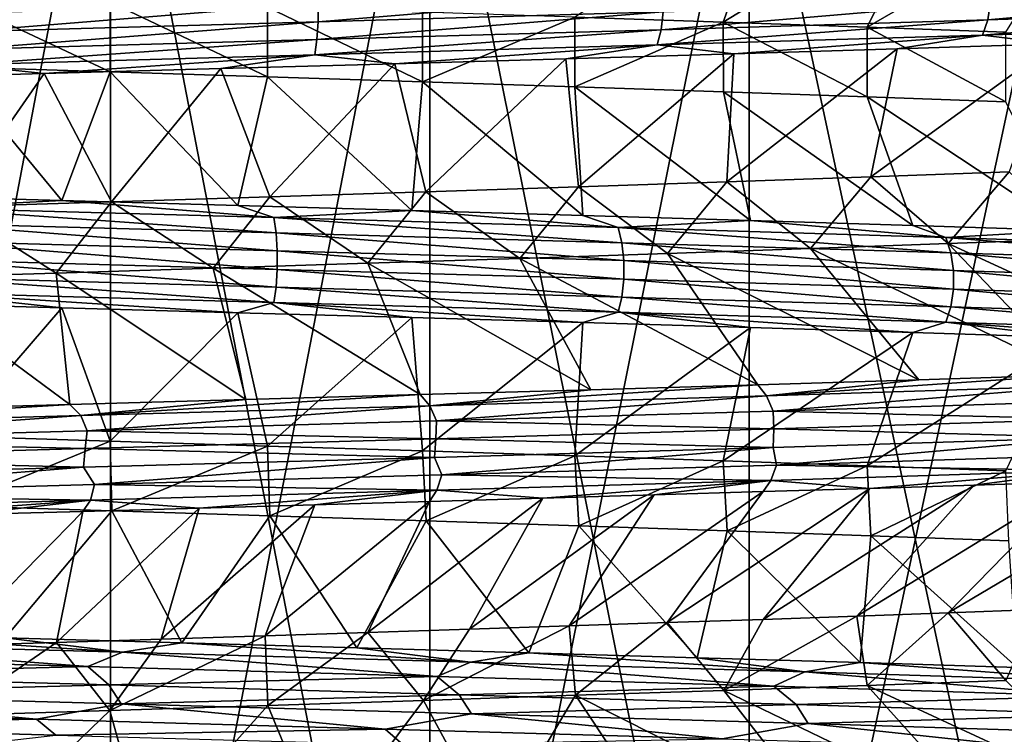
# Model space of a CAD drawing. Header units: metres. Extents: x -206 to 75, y -104 to 104.
# Tile 521 of 656: x 0.94 to 5.01, y -101.31 to -98.35. Entities that reach past the tile are written whole.
import ezdxf

# ---------------------------------------------------------------- set-up
doc = ezdxf.new("R2010")
doc.units = ezdxf.units.M
doc.layers.add('solid_01_1-CONSUMER_THERM_B_125288', color=7, linetype='CONTINUOUS')

msp = doc.modelspace()

# ---------------------------------------------------------------- linework, layer by layer
at = {"layer": 'solid_01_1-CONSUMER_THERM_B_125288'}
for points in [[(1.320345, -97.033493, 9.5), (0, -104, 9.5), (0, -97, 9.5)], [(0, -97, 39.5), (0, -104, 39.5), (1.320345, -103.966507, 39.5)], [(1.320339, -97.033493, 39.5), (0, -97, 39.5), (1.320345, -103.966507, 39.5)], [(1.320345, -97.033493, 9.5), (1.320339, -103.966507, 9.5), (0, -104, 9.5)], [(1.320345, -97.033493, 9.5), (2.639189, -97.133018, 9.5), (1.320339, -103.966507, 9.5)], [(1.320339, -97.033493, 39.5), (1.320345, -103.966507, 39.5), (2.639189, -103.866982, 39.5)], [(1.320339, -97.033493, 39.5), (2.639189, -103.866982, 39.5), (2.639178, -97.133018, 39.5)], [(2.639189, -97.133018, 9.5), (2.639178, -103.866982, 9.5), (1.320339, -103.966507, 9.5)], [(2.639189, -97.133018, 9.5), (3.959195, -97.296593, 9.5), (2.639178, -103.866982, 9.5)], [(2.639178, -97.133018, 39.5), (2.639189, -103.866982, 39.5), (3.959194, -103.703407, 39.5)], [(2.639178, -97.133018, 39.5), (3.959194, -103.703407, 39.5), (3.95918, -97.296585, 39.5)], [(3.959195, -97.296593, 9.5), (3.95918, -103.703407, 9.5), (2.639178, -103.866982, 9.5)], [(3.95918, -97.296585, 39.5), (3.959194, -103.703407, 39.5), (5.284655, -103.478249, 39.5)], [(3.95918, -97.296585, 39.5), (5.284655, -103.478249, 39.5), (5.28464, -97.521751, 39.5)], [(3.959195, -97.296593, 9.5), (5.284655, -97.521751, 9.5), (3.95918, -103.703407, 9.5)], [(5.284655, -97.521751, 9.5), (5.284641, -103.478249, 9.5), (3.95918, -103.703407, 9.5)], [(4.049282, -97.812737, 14.985646), (3.238277, -98.340752, 15.781998), (3.852279, -98.361435, 16.03537)], [(4.71805, -97.833427, 15.298731), (4.049282, -97.812737, 14.985646), (3.852279, -98.361435, 16.03537)], [(4.71805, -97.833427, 15.298731), (3.852279, -98.361435, 16.03537), (4.447262, -98.382248, 16.332268)], [(5.36046, -97.854034, 15.657331), (4.71805, -97.833427, 15.298731), (4.447262, -98.382248, 16.332268)], [(5.36046, -97.854034, 15.657331), (4.447262, -98.382248, 16.332268), (5.019121, -98.402969, 16.67067)], [(3.603416, -98.242424, 34.331696), (3.60339, -98.319389, 34.331631), (2.17829, -98.360321, 34.742661)], [(2.178307, -98.283363, 34.742725), (3.603416, -98.242424, 34.331696), (2.17829, -98.360321, 34.742661)], [(6.210254, -98.237518, 32.931427), (6.195699, -98.311096, 32.911671), (4.94493, -98.352036, 33.702259)], [(4.956547, -98.27845, 33.723873), (6.210254, -98.237518, 32.931427), (4.94493, -98.352036, 33.702259)], [(1.318505, -98.567047, 15.29394), (0.662545, -98.258781, 15.22363), (0.661166, -98.546684, 15.223532)], [(1.318505, -98.567047, 15.29394), (1.319441, -98.279449, 15.294074), (0.662545, -98.258781, 15.22363)], [(2.178307, -98.283363, 34.742725), (2.17829, -98.360321, 34.742661), (0.709231, -98.40126, 34.947083)], [(0.709238, -98.324295, 34.947151), (2.178307, -98.283363, 34.742725), (0.709231, -98.40126, 34.947083)], [(1.968864, -98.587532, 15.410799), (1.319441, -98.279449, 15.294074), (1.318505, -98.567047, 15.29394)], [(1.968864, -98.587532, 15.410799), (1.969266, -98.299934, 15.410886), (1.319441, -98.279449, 15.294074)], [(4.956547, -98.27845, 33.723873), (4.94493, -98.352036, 33.702259), (3.594944, -98.392975, 34.30859)], [(3.60339, -98.319389, 34.331631), (4.956547, -98.27845, 33.723873), (3.594944, -98.392975, 34.30859)], [(2.60973, -98.608215, 15.573673), (1.969266, -98.299934, 15.410886), (1.968864, -98.587532, 15.410799)], [(2.60973, -98.608215, 15.573673), (2.609673, -98.32029, 15.573656), (1.969266, -98.299934, 15.410886)], [(3.60339, -98.319389, 34.331631), (3.594944, -98.392975, 34.30859), (2.173183, -98.433914, 34.718655)], [(2.17829, -98.360321, 34.742661), (3.60339, -98.319389, 34.331631), (2.173183, -98.433914, 34.718655)], [(2.60973, -98.608215, 15.573673), (3.238277, -98.340752, 15.781998), (2.609673, -98.32029, 15.573656)], [(6.195699, -98.311096, 32.911671), (6.169006, -98.374191, 32.875431), (4.923627, -98.415131, 33.662613)], [(4.94493, -98.352036, 33.702259), (6.195699, -98.311096, 32.911671), (4.923627, -98.415131, 33.662613)], [(2.17829, -98.360321, 34.742661), (2.173183, -98.433914, 34.718655), (0.707567, -98.474854, 34.922596)], [(0.709231, -98.40126, 34.947083), (2.17829, -98.360321, 34.742661), (0.707567, -98.474854, 34.922596)], [(3.238552, -98.628922, 15.7821), (3.238277, -98.340752, 15.781998), (2.60973, -98.608215, 15.573673)], [(3.238552, -98.628922, 15.7821), (3.852279, -98.361435, 16.03537), (3.238277, -98.340752, 15.781998)], [(3.852464, -98.649529, 16.035456), (3.852279, -98.361435, 16.03537), (3.238552, -98.628922, 15.7821)], [(4.94493, -98.352036, 33.702259), (4.923627, -98.415131, 33.662613), (3.579457, -98.456062, 34.266335)], [(3.594944, -98.392975, 34.30859), (4.94493, -98.352036, 33.702259), (3.579457, -98.456062, 34.266335)], [(4.447277, -98.670029, 16.332275), (4.447262, -98.382248, 16.332268), (3.852279, -98.361435, 16.03537)], [(4.447277, -98.670029, 16.332275), (3.852279, -98.361435, 16.03537), (3.852464, -98.649529, 16.035456)], [(3.594944, -98.392975, 34.30859), (3.579457, -98.456062, 34.266335), (2.163821, -98.497002, 34.674633)], [(2.173183, -98.433914, 34.718655), (3.594944, -98.392975, 34.30859), (2.163821, -98.497002, 34.674633)], [(5.019277, -98.690544, 16.670769), (5.019121, -98.402969, 16.67067), (4.447262, -98.382248, 16.332268)], [(5.019277, -98.690544, 16.670769), (4.447262, -98.382248, 16.332268), (4.447277, -98.670029, 16.332275)], [(4.923627, -98.415131, 33.662613), (6.169006, -98.374191, 32.875431), (5.220012, -98.450974, 33.426109)], [(2.173183, -98.433914, 34.718655), (2.163821, -98.497002, 34.674633), (0.704519, -98.537933, 34.877697)], [(0.707567, -98.474854, 34.922596), (2.173183, -98.433914, 34.718655), (0.704519, -98.537933, 34.877697)], [(3.579457, -98.456062, 34.266335), (4.923627, -98.415131, 33.662613), (3.895786, -98.492149, 34.078213)], [(4.923627, -98.415131, 33.662613), (4.56989, -98.471519, 33.775562), (3.895786, -98.492149, 34.078213)], [(5.220012, -98.450974, 33.426109), (5.032876, -98.980354, 32.320496), (4.461505, -99.000839, 32.659962)], [(4.56989, -98.471519, 33.775562), (5.220012, -98.450974, 33.426109), (4.461505, -99.000839, 32.659962)], [(4.923627, -98.415131, 33.662613), (5.220012, -98.450974, 33.426109), (4.56989, -98.471519, 33.775562)], [(2.163821, -98.497002, 34.674633), (3.579457, -98.456062, 34.266335), (2.494606, -98.533455, 34.535133)], [(3.579457, -98.456062, 34.266335), (3.201964, -98.512833, 34.332096), (2.494606, -98.533455, 34.535133)], [(3.579457, -98.456062, 34.266335), (3.895786, -98.492149, 34.078213), (3.201964, -98.512833, 34.332096)], [(3.201964, -98.512833, 34.332096), (3.895786, -98.492149, 34.078213), (3.253393, -99.042046, 33.212372)], [(3.895786, -98.492149, 34.078213), (3.867344, -99.021362, 32.957756), (3.253393, -99.042046, 33.212372)], [(4.56989, -98.471519, 33.775562), (4.461505, -99.000839, 32.659962), (3.867344, -99.021362, 32.957756)], [(3.895786, -98.492149, 34.078213), (4.56989, -98.471519, 33.775562), (3.867344, -99.021362, 32.957756)], [(0.704519, -98.537933, 34.877697), (2.163821, -98.497002, 34.674633), (1.046404, -98.574463, 34.787212)], [(2.163821, -98.497002, 34.674633), (1.776336, -98.553955, 34.686798), (1.046404, -98.574463, 34.787212)], [(2.163821, -98.497002, 34.674633), (2.494606, -98.533455, 34.535133), (1.776336, -98.553955, 34.686798)], [(1.776336, -98.553955, 34.686798), (2.494606, -98.533455, 34.535133), (1.978861, -99.083595, 33.587029)], [(2.494606, -98.533455, 34.535133), (2.622826, -99.062851, 33.422489), (1.978861, -99.083595, 33.587029)], [(2.494606, -98.533455, 34.535133), (3.201964, -98.512833, 34.332096), (2.622826, -99.062851, 33.422489)], [(3.201964, -98.512833, 34.332096), (3.253393, -99.042046, 33.212372), (2.622826, -99.062851, 33.422489)], [(0.704519, -98.537933, 34.877697), (1.046404, -98.574463, 34.787212), (0.309035, -98.595055, 34.835548)], [(0.309035, -98.595055, 34.835548), (1.046404, -98.574463, 34.787212), (0.663706, -99.124619, 33.776287)], [(0.661166, -98.546684, 15.223532), (0.382674, -99.078415, 14.166874), (1.118828, -99.098961, 14.220304)], [(1.318505, -98.567047, 15.29394), (0.661166, -98.546684, 15.223532), (1.118828, -99.098961, 14.220304)], [(1.046404, -98.574463, 34.787212), (1.324953, -99.104118, 33.705135), (0.663706, -99.124619, 33.776287)], [(1.046404, -98.574463, 34.787212), (1.776336, -98.553955, 34.686798), (1.324953, -99.104118, 33.705135)], [(1.318505, -98.567047, 15.29394), (1.118828, -99.098961, 14.220304), (1.846919, -99.119461, 14.325697)], [(1.968864, -98.587532, 15.410799), (1.318505, -98.567047, 15.29394), (1.846919, -99.119461, 14.325697)], [(1.776336, -98.553955, 34.686798), (1.978861, -99.083595, 33.587029), (1.324953, -99.104118, 33.705135)], [(1.968864, -98.587532, 15.410799), (1.846919, -99.119461, 14.325697), (2.564825, -99.140022, 14.482683)], [(2.60973, -98.608215, 15.573673), (1.968864, -98.587532, 15.410799), (2.564825, -99.140022, 14.482683)], [(2.60973, -98.608215, 15.573673), (2.564825, -99.140022, 14.482683), (3.271942, -99.160683, 14.691072)], [(3.238552, -98.628922, 15.7821), (2.60973, -98.608215, 15.573673), (3.271942, -99.160683, 14.691072)], [(3.238552, -98.628922, 15.7821), (3.271942, -99.160683, 14.691072), (3.964075, -99.181343, 14.949864)], [(3.852464, -98.649529, 16.035456), (3.238552, -98.628922, 15.7821), (3.964075, -99.181343, 14.949864)], [(3.852464, -98.649529, 16.035456), (3.964075, -99.181343, 14.949864), (4.635847, -99.201942, 15.257138)], [(4.447277, -98.670029, 16.332275), (3.852464, -98.649529, 16.035456), (4.635847, -99.201942, 15.257138)], [(4.447277, -98.670029, 16.332275), (4.635847, -99.201942, 15.257138), (5.282302, -99.222443, 15.610491)], [(5.019277, -98.690544, 16.670769), (4.447277, -98.670029, 16.332275), (5.282302, -99.222443, 15.610491)], [(5.032876, -98.980354, 32.320496), (4.781377, -99.277176, 32.476742), (4.461505, -99.000839, 32.659962)], [(5.032876, -98.980354, 32.320496), (5.327945, -99.257187, 32.122532), (4.781377, -99.277176, 32.476742)], [(3.867344, -99.021362, 32.957756), (3.621171, -99.317871, 33.066044), (3.253393, -99.042046, 33.212372)], [(3.867344, -99.021362, 32.957756), (4.211869, -99.297394, 32.791573), (3.621171, -99.317871, 33.066044)], [(4.461505, -99.000839, 32.659962), (4.211869, -99.297394, 32.791573), (3.867344, -99.021362, 32.957756)], [(4.461505, -99.000839, 32.659962), (4.781377, -99.277176, 32.476742), (4.211869, -99.297394, 32.791573)], [(3.253393, -99.042046, 33.212372), (3.011054, -99.338387, 33.299065), (2.622826, -99.062851, 33.422489)], [(3.253393, -99.042046, 33.212372), (3.621171, -99.317871, 33.066044), (3.011054, -99.338387, 33.299065)], [(0.533179, -99.129005, 14.111783), (1.118828, -99.098961, 14.220304), (0.382674, -99.078415, 14.166874)], [(1.995648, -99.169945, 14.290773), (1.118828, -99.098961, 14.220304), (0.533179, -99.129005, 14.111783)], [(1.995648, -99.169945, 14.290773), (1.846919, -99.119461, 14.325697), (1.118828, -99.098961, 14.220304)], [(1.978861, -99.083595, 33.587029), (1.744015, -99.379021, 33.63501), (1.324953, -99.104118, 33.705135)], [(1.978861, -99.083595, 33.587029), (2.383895, -99.358795, 33.489273), (1.744015, -99.379021, 33.63501)], [(2.622826, -99.062851, 33.422489), (2.383895, -99.358795, 33.489273), (1.978861, -99.083595, 33.587029)], [(2.622826, -99.062851, 33.422489), (3.011054, -99.338387, 33.299065), (2.383895, -99.358795, 33.489273)], [(0.663706, -99.124619, 33.776287), (1.096234, -99.399109, 33.735165), (0.444195, -99.419273, 33.789387)], [(0.533179, -99.129005, 14.111783), (0.535481, -99.192162, 14.066934), (2.004263, -99.233093, 14.246697)], [(1.995648, -99.169945, 14.290773), (0.533179, -99.129005, 14.111783), (2.004263, -99.233093, 14.246697)], [(1.324953, -99.104118, 33.705135), (1.096234, -99.399109, 33.735165), (0.663706, -99.124619, 33.776287)], [(1.324953, -99.104118, 33.705135), (1.744015, -99.379021, 33.63501), (1.096234, -99.399109, 33.735165)], [(1.995648, -99.169945, 14.290773), (2.564825, -99.140022, 14.482683), (1.846919, -99.119461, 14.325697)], [(3.417876, -99.210884, 14.675704), (2.564825, -99.140022, 14.482683), (1.995648, -99.169945, 14.290773)], [(3.417876, -99.210884, 14.675704), (3.271942, -99.160683, 14.691072), (2.564825, -99.140022, 14.482683)], [(1.995648, -99.169945, 14.290773), (2.004263, -99.233093, 14.246697), (3.432631, -99.274025, 14.63329)], [(3.417876, -99.210884, 14.675704), (1.995648, -99.169945, 14.290773), (3.432631, -99.274025, 14.63329)], [(3.417876, -99.210884, 14.675704), (3.964075, -99.181343, 14.949864), (3.271942, -99.160683, 14.691072)], [(4.771891, -99.251816, 15.257094), (3.964075, -99.181343, 14.949864), (3.417876, -99.210884, 14.675704)], [(4.771891, -99.251816, 15.257094), (4.635847, -99.201942, 15.257138), (3.964075, -99.181343, 14.949864)], [(0.535481, -99.192162, 14.066934), (0.536734, -99.265808, 14.042534), (2.008952, -99.30674, 14.222717)], [(2.004263, -99.233093, 14.246697), (0.535481, -99.192162, 14.066934), (2.008952, -99.30674, 14.222717)], [(3.417876, -99.210884, 14.675704), (3.432631, -99.274025, 14.63329), (4.792491, -99.314964, 15.217192)], [(4.771891, -99.251816, 15.257094), (3.417876, -99.210884, 14.675704), (4.792491, -99.314964, 15.217192)], [(4.771891, -99.251816, 15.257094), (5.282302, -99.222443, 15.610491), (4.635847, -99.201942, 15.257138)], [(6.030071, -99.292755, 16.023699), (5.282302, -99.222443, 15.610491), (4.771891, -99.251816, 15.257094)], [(0.536734, -99.265808, 14.042534), (0.536733, -99.342804, 14.042605), (2.008941, -99.383736, 14.222787)], [(2.008952, -99.30674, 14.222717), (0.536734, -99.265808, 14.042534), (2.008941, -99.383736, 14.222787)], [(2.004263, -99.233093, 14.246697), (2.008952, -99.30674, 14.222717), (3.440661, -99.347672, 14.610214)], [(3.432631, -99.274025, 14.63329), (2.004263, -99.233093, 14.246697), (3.440661, -99.347672, 14.610214)], [(4.771891, -99.251816, 15.257094), (4.792491, -99.314964, 15.217192), (6.056102, -99.355896, 15.987107)], [(6.030071, -99.292755, 16.023699), (4.771891, -99.251816, 15.257094), (6.056102, -99.355896, 15.987107)], [(4.781377, -99.277176, 32.476742), (5.327945, -99.257187, 32.122532), (5.915809, -99.799049, 32.9809)], [(2.008952, -99.30674, 14.222717), (2.008941, -99.383736, 14.222787), (3.440639, -99.424675, 14.610282)], [(3.440661, -99.347672, 14.610214), (2.008952, -99.30674, 14.222717), (3.440639, -99.424675, 14.610282)], [(3.432631, -99.274025, 14.63329), (3.440661, -99.347672, 14.610214), (4.803702, -99.388611, 15.19548)], [(4.792491, -99.314964, 15.217192), (3.432631, -99.274025, 14.63329), (4.803702, -99.388611, 15.19548)], [(3.621171, -99.317871, 33.066044), (4.211869, -99.297394, 32.791573), (4.660329, -99.839828, 33.730907)], [(4.211869, -99.297394, 32.791573), (4.781377, -99.277176, 32.476742), (5.300276, -99.819427, 33.378963)], [(4.211869, -99.297394, 32.791573), (5.300276, -99.819427, 33.378963), (4.660329, -99.839828, 33.730907)], [(4.781377, -99.277176, 32.476742), (5.915809, -99.799049, 32.9809), (5.300276, -99.819427, 33.378963)], [(0.536733, -99.342804, 14.042605), (0.535475, -99.416412, 14.067135), (2.004229, -99.457352, 14.246896)], [(2.008941, -99.383736, 14.222787), (0.536733, -99.342804, 14.042605), (2.004229, -99.457352, 14.246896)], [(2.383895, -99.358795, 33.489273), (3.011054, -99.338387, 33.299065), (3.305476, -99.881096, 34.297398)], [(3.011054, -99.338387, 33.299065), (3.621171, -99.317871, 33.066044), (3.99452, -99.86042, 34.037567)], [(3.011054, -99.338387, 33.299065), (3.99452, -99.86042, 34.037567), (3.305476, -99.881096, 34.297398)], [(3.621171, -99.317871, 33.066044), (4.660329, -99.839828, 33.730907), (3.99452, -99.86042, 34.037567)], [(4.792491, -99.314964, 15.217192), (4.803702, -99.388611, 15.19548), (6.070269, -99.429543, 15.967196)], [(6.056102, -99.355896, 15.987107), (4.792491, -99.314964, 15.217192), (6.070269, -99.429543, 15.967196)], [(1.096234, -99.399109, 33.735165), (1.744015, -99.379021, 33.63501), (1.879685, -99.922211, 34.667862)], [(1.744015, -99.379021, 33.63501), (2.383895, -99.358795, 33.489273), (2.599012, -99.901703, 34.507957)], [(1.744015, -99.379021, 33.63501), (2.599012, -99.901703, 34.507957), (1.879685, -99.922211, 34.667862)], [(2.008941, -99.383736, 14.222787), (2.004229, -99.457352, 14.246896), (3.43257, -99.498291, 14.633483)], [(3.440639, -99.424675, 14.610282), (2.008941, -99.383736, 14.222787), (3.43257, -99.498291, 14.633483)], [(2.383895, -99.358795, 33.489273), (3.305476, -99.881096, 34.297398), (2.599012, -99.901703, 34.507957)], [(3.440661, -99.347672, 14.610214), (3.440639, -99.424675, 14.610282), (4.803671, -99.465614, 15.195545)], [(4.803702, -99.388611, 15.19548), (3.440661, -99.347672, 14.610214), (4.803671, -99.465614, 15.195545)], [(0.444195, -99.419273, 33.789387), (1.152796, -99.942619, 34.776043), (0.424125, -99.962967, 34.831997)], [(0.444195, -99.419273, 33.789387), (1.096234, -99.399109, 33.735165), (1.152796, -99.942619, 34.776043)], [(0.535475, -99.416412, 14.067135), (0.533169, -99.479454, 14.112053), (1.9956, -99.520386, 14.291039)], [(2.004229, -99.457352, 14.246896), (0.535475, -99.416412, 14.067135), (1.9956, -99.520386, 14.291039)], [(1.096234, -99.399109, 33.735165), (1.879685, -99.922211, 34.667862), (1.152796, -99.942619, 34.776043)], [(3.440639, -99.424675, 14.610282), (3.43257, -99.498291, 14.633483), (4.792403, -99.53923, 15.217374)], [(4.803671, -99.465614, 15.195545), (3.440639, -99.424675, 14.610282), (4.792403, -99.53923, 15.217374)], [(4.803702, -99.388611, 15.19548), (4.803671, -99.465614, 15.195545), (6.070229, -99.506546, 15.967256)], [(6.070269, -99.429543, 15.967196), (4.803702, -99.388611, 15.19548), (6.070229, -99.506546, 15.967256)], [(2.004229, -99.457352, 14.246896), (1.9956, -99.520386, 14.291039), (3.417791, -99.561325, 14.67596)], [(3.43257, -99.498291, 14.633483), (2.004229, -99.457352, 14.246896), (3.417791, -99.561325, 14.67596)], [(4.803671, -99.465614, 15.195545), (4.792403, -99.53923, 15.217374), (6.055989, -99.58017, 15.987274)], [(6.070229, -99.506546, 15.967256), (4.803671, -99.465614, 15.195545), (6.055989, -99.58017, 15.987274)], [(0.533169, -99.479454, 14.112053), (0.382662, -99.52153, 14.166874), (1.118841, -99.542213, 14.220307)], [(0.533169, -99.479454, 14.112053), (1.118841, -99.542213, 14.220307), (1.846948, -99.562813, 14.325703)], [(1.9956, -99.520386, 14.291039), (0.533169, -99.479454, 14.112053), (1.846948, -99.562813, 14.325703)], [(3.43257, -99.498291, 14.633483), (3.417791, -99.561325, 14.67596), (4.771771, -99.602257, 15.257336)], [(4.792403, -99.53923, 15.217374), (3.43257, -99.498291, 14.633483), (4.771771, -99.602257, 15.257336)], [(0.661847, -100.072998, 15.22358), (1.118841, -99.542213, 14.220307), (0.382662, -99.52153, 14.166874)], [(0.661847, -100.072998, 15.22358), (1.319015, -100.093689, 15.294013), (1.118841, -99.542213, 14.220307)], [(1.319015, -100.093689, 15.294013), (1.846948, -99.562813, 14.325703), (1.118841, -99.542213, 14.220307)], [(1.9956, -99.520386, 14.291039), (1.846948, -99.562813, 14.325703), (2.564852, -99.583313, 14.482689)], [(1.9956, -99.520386, 14.291039), (2.564852, -99.583313, 14.482689), (3.271955, -99.603828, 14.691075)], [(3.417791, -99.561325, 14.67596), (1.9956, -99.520386, 14.291039), (3.271955, -99.603828, 14.691075)], [(4.792403, -99.53923, 15.217374), (4.771771, -99.602257, 15.257336), (6.029918, -99.643196, 16.023922)], [(6.055989, -99.58017, 15.987274), (4.792403, -99.53923, 15.217374), (6.029918, -99.643196, 16.023922)], [(1.319015, -100.093689, 15.294013), (1.969132, -100.114243, 15.410857), (1.846948, -99.562813, 14.325703)], [(1.969132, -100.114243, 15.410857), (2.564852, -99.583313, 14.482689), (1.846948, -99.562813, 14.325703)], [(1.969132, -100.114243, 15.410857), (2.60976, -100.134621, 15.573682), (2.564852, -99.583313, 14.482689)], [(2.60976, -100.134621, 15.573682), (3.271955, -99.603828, 14.691075), (2.564852, -99.583313, 14.482689)], [(3.417791, -99.561325, 14.67596), (3.271955, -99.603828, 14.691075), (3.964071, -99.624435, 14.949862)], [(3.417791, -99.561325, 14.67596), (3.964071, -99.624435, 14.949862), (4.635849, -99.645111, 15.257141)], [(4.771771, -99.602257, 15.257336), (3.417791, -99.561325, 14.67596), (4.635849, -99.645111, 15.257141)], [(2.60976, -100.134621, 15.573682), (3.238404, -100.15506, 15.782045), (3.271955, -99.603828, 14.691075)], [(3.238404, -100.15506, 15.782045), (3.964071, -99.624435, 14.949862), (3.271955, -99.603828, 14.691075)], [(3.238404, -100.15506, 15.782045), (3.85225, -100.17569, 16.035358), (3.964071, -99.624435, 14.949862)], [(3.85225, -100.17569, 16.035358), (4.635849, -99.645111, 15.257141), (3.964071, -99.624435, 14.949862)], [(4.771771, -99.602257, 15.257336), (4.635849, -99.645111, 15.257141), (5.282311, -99.665756, 15.610497)], [(4.771771, -99.602257, 15.257336), (5.282311, -99.665756, 15.610497), (5.899931, -99.686287, 16.007772)], [(6.029918, -99.643196, 16.023922), (4.771771, -99.602257, 15.257336), (5.899931, -99.686287, 16.007772)], [(3.85225, -100.17569, 16.035358), (4.447104, -100.19648, 16.332182), (4.635849, -99.645111, 15.257141)], [(4.447104, -100.19648, 16.332182), (5.282311, -99.665756, 15.610497), (4.635849, -99.645111, 15.257141)], [(4.447104, -100.19648, 16.332182), (5.019135, -100.217247, 16.670677), (5.282311, -99.665756, 15.610497)], [(4.030407, -99.906471, 34.089226), (4.660329, -99.839828, 33.730907), (5.300276, -99.819427, 33.378963)], [(4.030407, -99.906471, 34.089226), (5.300276, -99.819427, 33.378963), (5.339923, -99.8657, 33.427177)], [(2.640292, -99.94725, 34.560486), (3.305476, -99.881096, 34.297398), (3.99452, -99.86042, 34.037567)], [(2.640292, -99.94725, 34.560486), (3.99452, -99.86042, 34.037567), (4.030407, -99.906471, 34.089226)], [(4.030407, -99.906471, 34.089226), (3.99452, -99.86042, 34.037567), (4.660329, -99.839828, 33.730907)], [(4.030407, -99.906471, 34.089226), (5.339923, -99.8657, 33.427177), (4.057705, -99.969597, 34.12661)], [(5.339923, -99.8657, 33.427177), (5.367623, -99.928963, 33.463089), (4.057705, -99.969597, 34.12661)], [(1.198029, -99.988022, 34.832886), (1.879685, -99.922211, 34.667862), (2.599012, -99.901703, 34.507957)], [(1.198029, -99.988022, 34.832886), (2.599012, -99.901703, 34.507957), (2.640292, -99.94725, 34.560486)], [(2.640292, -99.94725, 34.560486), (2.599012, -99.901703, 34.507957), (3.305476, -99.881096, 34.297398)], [(2.640292, -99.94725, 34.560486), (4.030407, -99.906471, 34.089226), (2.66722, -100.010223, 34.59996)], [(4.030407, -99.906471, 34.089226), (4.057705, -99.969597, 34.12661), (2.66722, -100.010223, 34.59996)], [(-0.267902, -100.028801, 34.898678), (0.424125, -99.962967, 34.831997), (1.152796, -99.942619, 34.776043)], [(-0.267902, -100.028801, 34.898678), (1.152796, -99.942619, 34.776043), (1.198029, -99.988022, 34.832886)], [(1.198029, -99.988022, 34.832886), (1.152796, -99.942619, 34.776043), (1.879685, -99.922211, 34.667862)], [(1.198029, -99.988022, 34.832886), (2.640292, -99.94725, 34.560486), (1.224431, -100.05085, 34.87513)], [(2.640292, -99.94725, 34.560486), (2.66722, -100.010223, 34.59996), (1.224431, -100.05085, 34.87513)], [(5.377529, -100.002518, 33.485493), (4.057705, -99.969597, 34.12661), (5.367623, -99.928963, 33.463089)], [(-0.267902, -100.028801, 34.898678), (1.198029, -99.988022, 34.832886), (-0.242368, -100.091476, 34.944374)], [(1.198029, -99.988022, 34.832886), (1.224431, -100.05085, 34.87513), (-0.242368, -100.091476, 34.944374)], [(4.061597, -100.043228, 34.151344), (2.66722, -100.010223, 34.59996), (4.057705, -99.969597, 34.12661)], [(5.377529, -100.002518, 33.485493), (4.061597, -100.043228, 34.151344), (4.057705, -99.969597, 34.12661)], [(2.664695, -100.083946, 34.625767), (1.224431, -100.05085, 34.87513), (2.66722, -100.010223, 34.59996)], [(4.061597, -100.043228, 34.151344), (2.664695, -100.083946, 34.625767), (2.66722, -100.010223, 34.59996)], [(5.37591, -100.079384, 33.486378), (4.061597, -100.043228, 34.151344), (5.377529, -100.002518, 33.485493)], [(1.215328, -100.124657, 34.900684), (-0.242368, -100.091476, 34.944374), (1.224431, -100.05085, 34.87513)], [(0.661847, -100.072998, 15.22358), (0.666793, -100.361046, 15.223935), (1.319015, -100.093689, 15.294013)], [(2.664695, -100.083946, 34.625767), (1.215328, -100.124657, 34.900684), (1.224431, -100.05085, 34.87513)], [(4.058177, -100.12014, 34.152699), (2.664695, -100.083946, 34.625767), (4.061597, -100.043228, 34.151344)], [(5.37591, -100.079384, 33.486378), (4.058177, -100.12014, 34.152699), (4.061597, -100.043228, 34.151344)], [(4.07169, -100.192886, 34.120491), (4.058177, -100.12014, 34.152699), (5.37591, -100.079384, 33.486378)], [(5.37405, -100.152473, 33.458992), (4.07169, -100.192886, 34.120491), (5.37591, -100.079384, 33.486378)], [(1.215328, -100.124657, 34.900684), (-0.257969, -100.165367, 34.968307), (-0.242368, -100.091476, 34.944374)], [(1.319015, -100.093689, 15.294013), (0.666793, -100.361046, 15.223935), (1.325056, -100.381874, 15.294881)], [(2.659345, -100.160904, 34.627098), (1.215328, -100.124657, 34.900684), (2.664695, -100.083946, 34.625767)], [(1.319015, -100.093689, 15.294013), (1.325056, -100.381874, 15.294881), (1.969132, -100.114243, 15.410857)], [(1.969132, -100.114243, 15.410857), (1.325056, -100.381874, 15.294881), (1.978702, -100.402679, 15.412936)], [(1.969132, -100.114243, 15.410857), (1.978702, -100.402679, 15.412936), (2.60976, -100.134621, 15.573682)], [(4.058177, -100.12014, 34.152699), (2.659345, -100.160904, 34.627098), (2.664695, -100.083946, 34.625767)], [(2.689309, -100.233307, 34.593887), (2.659345, -100.160904, 34.627098), (4.058177, -100.12014, 34.152699)], [(4.07169, -100.192886, 34.120491), (2.689309, -100.233307, 34.593887), (4.058177, -100.12014, 34.152699)], [(1.208024, -100.201668, 34.901466), (-0.257969, -100.165367, 34.968307), (1.215328, -100.124657, 34.900684)], [(2.659345, -100.160904, 34.627098), (1.208024, -100.201668, 34.901466), (1.215328, -100.124657, 34.900684)], [(1.254733, -100.27372, 34.871273), (1.208024, -100.201668, 34.901466), (2.659345, -100.160904, 34.627098)], [(2.689309, -100.233307, 34.593887), (1.254733, -100.27372, 34.871273), (2.659345, -100.160904, 34.627098)], [(2.60976, -100.134621, 15.573682), (1.978702, -100.402679, 15.412936), (2.623803, -100.423317, 15.5778)], [(2.60976, -100.134621, 15.573682), (2.623803, -100.423317, 15.5778), (3.238404, -100.15506, 15.782045)], [(3.238404, -100.15506, 15.782045), (2.623803, -100.423317, 15.5778), (3.255227, -100.443771, 15.788313)], [(3.238404, -100.15506, 15.782045), (3.255227, -100.443771, 15.788313), (3.85225, -100.17569, 16.035358)], [(5.348253, -100.215889, 33.421818), (4.07169, -100.192886, 34.120491), (5.37405, -100.152473, 33.458992)], [(1.208024, -100.201668, 34.901466), (-0.267144, -100.242424, 34.967995), (-0.257969, -100.165367, 34.968307)], [(-0.204187, -100.31414, 34.945011), (-0.267144, -100.242424, 34.967995), (1.208024, -100.201668, 34.901466)], [(1.254733, -100.27372, 34.871273), (-0.204187, -100.31414, 34.945011), (1.208024, -100.201668, 34.901466)], [(4.048564, -100.256393, 34.081249), (2.689309, -100.233307, 34.593887), (4.07169, -100.192886, 34.120491)], [(3.85225, -100.17569, 16.035358), (3.255227, -100.443771, 15.788313), (3.868685, -100.464149, 16.042856)], [(3.85225, -100.17569, 16.035358), (3.868685, -100.464149, 16.042856), (4.447104, -100.19648, 16.332182)], [(4.447104, -100.19648, 16.332182), (3.868685, -100.464149, 16.042856), (4.461676, -100.484726, 16.340132)], [(5.348253, -100.215889, 33.421818), (4.048564, -100.256393, 34.081249), (4.07169, -100.192886, 34.120491)], [(4.447104, -100.19648, 16.332182), (4.461676, -100.484726, 16.340132), (5.019135, -100.217247, 16.670677)], [(2.668988, -100.29689, 34.552578), (1.254733, -100.27372, 34.871273), (2.689309, -100.233307, 34.593887)], [(4.048564, -100.256393, 34.081249), (2.668988, -100.29689, 34.552578), (2.689309, -100.233307, 34.593887)], [(4.458203, -100.289253, 33.830143), (4.048564, -100.256393, 34.081249), (5.348253, -100.215889, 33.421818)], [(4.889212, -100.27581, 33.611843), (4.458203, -100.289253, 33.830143), (5.348253, -100.215889, 33.421818)], [(5.019135, -100.217247, 16.670677), (4.461676, -100.484726, 16.340132), (5.032018, -100.505569, 16.678951)], [(5.309626, -100.262367, 33.373363), (4.889212, -100.27581, 33.611843), (5.348253, -100.215889, 33.421818)], [(1.237399, -100.337395, 34.827896), (-0.204187, -100.31414, 34.945011), (1.254733, -100.27372, 34.871273)], [(2.668988, -100.29689, 34.552578), (1.237399, -100.337395, 34.827896), (1.254733, -100.27372, 34.871273)], [(3.10653, -100.329887, 34.362312), (2.668988, -100.29689, 34.552578), (4.048564, -100.256393, 34.081249)], [(3.566449, -100.316261, 34.205612), (3.10653, -100.329887, 34.362312), (4.048564, -100.256393, 34.081249)], [(4.017117, -100.302727, 34.028137), (3.566449, -100.316261, 34.205612), (4.048564, -100.256393, 34.081249)], [(4.889212, -100.27581, 33.611843), (4.403621, -100.817329, 32.691345), (4.01636, -100.830719, 32.88802)], [(4.889212, -100.27581, 33.611843), (4.01636, -100.830719, 32.88802), (4.458203, -100.289253, 33.830143)], [(4.458203, -100.289253, 33.830143), (4.017117, -100.302727, 34.028137), (4.048564, -100.256393, 34.081249)], [(5.309626, -100.262367, 33.373363), (4.781184, -100.803871, 32.47686), (4.403621, -100.817329, 32.691345)], [(5.309626, -100.262367, 33.373363), (4.403621, -100.817329, 32.691345), (4.889212, -100.27581, 33.611843)], [(5.719176, -100.248856, 33.114826), (5.148474, -100.790268, 32.244884), (4.781184, -100.803871, 32.47686)], [(5.719176, -100.248856, 33.114826), (4.781184, -100.803871, 32.47686), (5.309626, -100.262367, 33.373363)], [(1.237399, -100.337395, 34.827896), (-0.218299, -100.377892, 34.899559), (-0.204187, -100.31414, 34.945011)], [(1.68676, -100.370811, 34.701904), (1.237399, -100.337395, 34.827896), (2.668988, -100.29689, 34.552578)], [(2.164969, -100.357216, 34.610954), (1.68676, -100.370811, 34.701904), (2.668988, -100.29689, 34.552578)], [(2.638878, -100.343552, 34.497601), (2.164969, -100.357216, 34.610954), (2.668988, -100.29689, 34.552578)], [(3.10653, -100.329887, 34.362312), (2.638878, -100.343552, 34.497601), (2.668988, -100.29689, 34.552578)], [(3.566449, -100.316261, 34.205612), (3.215407, -100.857513, 33.226463), (2.802913, -100.871033, 33.367565)], [(3.566449, -100.316261, 34.205612), (2.802913, -100.871033, 33.367565), (3.10653, -100.329887, 34.362312)], [(4.017117, -100.302727, 34.028137), (3.62007, -100.844086, 33.066509), (3.215407, -100.857513, 33.226463)], [(4.017117, -100.302727, 34.028137), (3.215407, -100.857513, 33.226463), (3.566449, -100.316261, 34.205612)], [(4.458203, -100.289253, 33.830143), (4.01636, -100.830719, 32.88802), (3.62007, -100.844086, 33.066509)], [(4.458203, -100.289253, 33.830143), (3.62007, -100.844086, 33.066509), (4.017117, -100.302727, 34.028137)], [(0.238294, -100.41124, 34.837868), (-0.218299, -100.377892, 34.899559), (1.237399, -100.337395, 34.827896)], [(0.722527, -100.397789, 34.81543), (0.238294, -100.41124, 34.837868), (1.237399, -100.337395, 34.827896)], [(1.325056, -100.381874, 15.294881), (0.666793, -100.361046, 15.223935), (0.884382, -100.906708, 14.197399)], [(1.205617, -100.384331, 34.770126), (0.722527, -100.397789, 34.81543), (1.237399, -100.337395, 34.827896)], [(1.68676, -100.370811, 34.701904), (1.205617, -100.384331, 34.770126), (1.237399, -100.337395, 34.827896)], [(2.164969, -100.357216, 34.610954), (1.958731, -100.898331, 33.591389), (1.529839, -100.912018, 33.673309)], [(2.164969, -100.357216, 34.610954), (1.529839, -100.912018, 33.673309), (1.68676, -100.370811, 34.701904)], [(2.638878, -100.343552, 34.497601), (2.383649, -100.884644, 33.489338), (1.958731, -100.898331, 33.591389)], [(2.638878, -100.343552, 34.497601), (1.958731, -100.898331, 33.591389), (2.164969, -100.357216, 34.610954)], [(3.10653, -100.329887, 34.362312), (2.802913, -100.871033, 33.367565), (2.383649, -100.884644, 33.489338)], [(3.10653, -100.329887, 34.362312), (2.383649, -100.884644, 33.489338), (2.638878, -100.343552, 34.497601)], [(1.205617, -100.384331, 34.770126), (1.097631, -100.925629, 33.735001), (0.662903, -100.939148, 33.776344)], [(1.205617, -100.384331, 34.770126), (0.662903, -100.939148, 33.776344), (0.722527, -100.397789, 34.81543)], [(1.325056, -100.381874, 15.294881), (0.884382, -100.906708, 14.197399), (1.614239, -100.927368, 14.286636)], [(1.68676, -100.370811, 34.701904), (1.529839, -100.912018, 33.673309), (1.097631, -100.925629, 33.735001)], [(1.68676, -100.370811, 34.701904), (1.097631, -100.925629, 33.735001), (1.205617, -100.384331, 34.770126)], [(1.978702, -100.402679, 15.412936), (1.325056, -100.381874, 15.294881), (1.614239, -100.927368, 14.286636)], [(1.978702, -100.402679, 15.412936), (1.614239, -100.927368, 14.286636), (2.337588, -100.948051, 14.427759)], [(2.623803, -100.423317, 15.5778), (1.978702, -100.402679, 15.412936), (2.337588, -100.948051, 14.427759)], [(2.623803, -100.423317, 15.5778), (2.337588, -100.948051, 14.427759), (3.049174, -100.968643, 14.619796)], [(3.255227, -100.443771, 15.788313), (2.623803, -100.423317, 15.5778), (3.049174, -100.968643, 14.619796)], [(3.255227, -100.443771, 15.788313), (3.049174, -100.968643, 14.619796), (3.744588, -100.98912, 14.861523)], [(3.868685, -100.464149, 16.042856), (3.255227, -100.443771, 15.788313), (3.744588, -100.98912, 14.861523)], [(3.868685, -100.464149, 16.042856), (3.744588, -100.98912, 14.861523), (4.417584, -101.009453, 15.150471)], [(4.461676, -100.484726, 16.340132), (3.868685, -100.464149, 16.042856), (4.417584, -101.009453, 15.150471)], [(4.461676, -100.484726, 16.340132), (4.417584, -101.009453, 15.150471), (5.066156, -101.029793, 15.485418)], [(5.032018, -100.505569, 16.678951), (4.461676, -100.484726, 16.340132), (5.066156, -101.029793, 15.485418)], [(4.403621, -100.817329, 32.691345), (4.781184, -100.803871, 32.47686), (4.447044, -101.103683, 32.66785)], [(4.781184, -100.803871, 32.47686), (5.019123, -101.083267, 32.32933), (4.447044, -101.103683, 32.66785)], [(4.781184, -100.803871, 32.47686), (5.148474, -100.790268, 32.244884), (5.019123, -101.083267, 32.32933)], [(3.215407, -100.857513, 33.226463), (3.62007, -100.844086, 33.066509), (3.241564, -101.144585, 33.216782)], [(3.62007, -100.844086, 33.066509), (3.853699, -101.124023, 32.963982), (3.241564, -101.144585, 33.216782)], [(3.62007, -100.844086, 33.066509), (4.01636, -100.830719, 32.88802), (3.853699, -101.124023, 32.963982)], [(4.403621, -100.817329, 32.691345), (4.447044, -101.103683, 32.66785), (3.853699, -101.124023, 32.963982)], [(4.01636, -100.830719, 32.88802), (4.403621, -100.817329, 32.691345), (3.853699, -101.124023, 32.963982)], [(1.369636, -100.966637, 14.188741), (0.153817, -100.886253, 14.160454), (-0.094984, -100.925858, 14.098075)], [(1.369636, -100.966637, 14.188741), (0.884382, -100.906708, 14.197399), (0.153817, -100.886253, 14.160454)], [(1.958731, -100.898331, 33.591389), (2.383649, -100.884644, 33.489338), (1.970441, -101.186218, 33.58886)], [(2.383649, -100.884644, 33.489338), (2.612907, -101.16539, 33.425396), (1.970441, -101.186218, 33.58886)], [(2.383649, -100.884644, 33.489338), (2.802913, -100.871033, 33.367565), (2.612907, -101.16539, 33.425396)], [(3.215407, -100.857513, 33.226463), (3.241564, -101.144585, 33.216782), (2.612907, -101.16539, 33.425396)], [(2.802913, -100.871033, 33.367565), (3.215407, -100.857513, 33.226463), (2.612907, -101.16539, 33.425396)], [(-0.094984, -100.925858, 14.098075), (-0.239564, -100.985291, 14.05543), (1.2272, -101.025917, 14.125344)], [(1.369636, -100.966637, 14.188741), (-0.094984, -100.925858, 14.098075), (1.2272, -101.025917, 14.125344)], [(1.097631, -100.925629, 33.735001), (1.317137, -101.206886, 33.706257), (0.656491, -101.227364, 33.776798)], [(0.662903, -100.939148, 33.776344), (1.097631, -100.925629, 33.735001), (0.656491, -101.227364, 33.776798)], [(1.369636, -100.966637, 14.188741), (1.614239, -100.927368, 14.286636), (0.884382, -100.906708, 14.197399)], [(1.097631, -100.925629, 33.735001), (1.529839, -100.912018, 33.673309), (1.317137, -101.206886, 33.706257)], [(1.958731, -100.898331, 33.591389), (1.970441, -101.186218, 33.58886), (1.317137, -101.206886, 33.706257)], [(1.529839, -100.912018, 33.673309), (1.958731, -100.898331, 33.591389), (1.317137, -101.206886, 33.706257)], [(2.807293, -101.007416, 14.484799), (1.614239, -100.927368, 14.286636), (1.369636, -100.966637, 14.188741)], [(2.807293, -101.007416, 14.484799), (2.337588, -100.948051, 14.427759), (1.614239, -100.927368, 14.286636)], [(1.369636, -100.966637, 14.188741), (1.2272, -101.025917, 14.125344), (2.66997, -101.066551, 14.400744)], [(2.807293, -101.007416, 14.484799), (1.369636, -100.966637, 14.188741), (2.66997, -101.066551, 14.400744)], [(2.807293, -101.007416, 14.484799), (3.049174, -100.968643, 14.619796), (2.337588, -100.948051, 14.427759)], [(4.189397, -101.048187, 14.978811), (3.049174, -100.968643, 14.619796), (2.807293, -101.007416, 14.484799)], [(4.189397, -101.048187, 14.978811), (3.744588, -100.98912, 14.861523), (3.049174, -100.968643, 14.619796)], [(-0.158944, -101.061005, 14.029531), (1.2272, -101.025917, 14.125344), (-0.239564, -100.985291, 14.05543)], [(2.807293, -101.007416, 14.484799), (2.66997, -101.066551, 14.400744), (4.060343, -101.107178, 14.874301)], [(4.189397, -101.048187, 14.978811), (2.807293, -101.007416, 14.484799), (4.060343, -101.107178, 14.874301)], [(4.189397, -101.048187, 14.978811), (4.417584, -101.009453, 15.150471), (3.744588, -100.98912, 14.861523)], [(5.487489, -101.088966, 15.663056), (4.417584, -101.009453, 15.150471), (4.189397, -101.048187, 14.978811)], [(5.487489, -101.088966, 15.663056), (5.066156, -101.029793, 15.485418), (4.417584, -101.009453, 15.150471)], [(-0.158944, -101.061005, 14.029531), (1.313633, -101.101715, 14.1115), (1.2272, -101.025917, 14.125344)], [(1.313633, -101.101715, 14.1115), (2.66997, -101.066551, 14.400744), (1.2272, -101.025917, 14.125344)], [(4.189397, -101.048187, 14.978811), (4.060343, -101.107178, 14.874301), (5.369977, -101.147804, 15.538473)], [(5.487489, -101.088966, 15.663056), (4.189397, -101.048187, 14.978811), (5.369977, -101.147804, 15.538473)], [(-0.10942, -101.139183, 14.028944), (1.313633, -101.101715, 14.1115), (-0.158944, -101.061005, 14.029531)], [(1.313633, -101.101715, 14.1115), (2.760427, -101.142426, 14.399886), (2.66997, -101.066551, 14.400744)], [(2.760427, -101.142426, 14.399886), (4.060343, -101.107178, 14.874301), (2.66997, -101.066551, 14.400744)], [(5.567403, -101.625183, 33.213158), (4.447044, -101.103683, 32.66785), (5.019123, -101.083267, 32.32933)], [(-0.10942, -101.139183, 14.028944), (1.364565, -101.179939, 14.118184), (1.313633, -101.101715, 14.1115)], [(1.364565, -101.179939, 14.118184), (2.760427, -101.142426, 14.399886), (1.313633, -101.101715, 14.1115)], [(2.760427, -101.142426, 14.399886), (4.152795, -101.183136, 14.887259), (4.060343, -101.107178, 14.874301)], [(4.276606, -101.666069, 33.914787), (3.241564, -101.144585, 33.216782), (3.853699, -101.124023, 32.963982)], [(4.932919, -101.645714, 33.587734), (3.853699, -101.124023, 32.963982), (4.447044, -101.103683, 32.66785)], [(4.932919, -101.645714, 33.587734), (4.276606, -101.666069, 33.914787), (3.853699, -101.124023, 32.963982)], [(4.152795, -101.183136, 14.887259), (5.369977, -101.147804, 15.538473), (4.060343, -101.107178, 14.874301)], [(5.567403, -101.625183, 33.213158), (4.932919, -101.645714, 33.587734), (4.447044, -101.103683, 32.66785)], [(-0.445733, -101.2033, 14.062548), (1.014488, -101.243721, 14.102426), (-0.10942, -101.139183, 14.028944)], [(1.014488, -101.243721, 14.102426), (1.364565, -101.179939, 14.118184), (-0.10942, -101.139183, 14.028944)], [(1.364565, -101.179939, 14.118184), (2.811703, -101.220703, 14.41411), (2.760427, -101.142426, 14.399886)], [(2.193351, -101.727547, 34.604744), (1.970441, -101.186218, 33.58886), (2.612907, -101.16539, 33.425396)], [(2.906705, -101.706856, 34.42342), (2.193351, -101.727547, 34.604744), (2.612907, -101.16539, 33.425396)], [(2.906705, -101.706856, 34.42342), (2.612907, -101.16539, 33.425396), (3.241564, -101.144585, 33.216782)], [(2.811703, -101.220703, 14.41411), (4.152795, -101.183136, 14.887259), (2.760427, -101.142426, 14.399886)], [(3.601879, -101.686356, 34.193089), (2.906705, -101.706856, 34.42342), (3.241564, -101.144585, 33.216782)], [(4.276606, -101.666069, 33.914787), (3.601879, -101.686356, 34.193089), (3.241564, -101.144585, 33.216782)], [(4.152795, -101.183136, 14.887259), (5.462191, -101.223846, 15.565948), (5.369977, -101.147804, 15.538473)], [(-0.36289, -101.26889, 14.104456), (1.014488, -101.243721, 14.102426), (-0.445733, -101.2033, 14.062548)], [(0.735163, -101.768799, 34.813931), (0.656491, -101.227364, 33.776798), (1.317137, -101.206886, 33.706257)], [(1.468076, -101.748215, 34.735184), (0.735163, -101.768799, 34.813931), (1.317137, -101.206886, 33.706257)], [(1.014488, -101.243721, 14.102426), (2.45506, -101.284134, 14.346557), (1.364565, -101.179939, 14.118184)], [(1.468076, -101.748215, 34.735184), (1.317137, -101.206886, 33.706257), (1.970441, -101.186218, 33.58886)], [(2.45506, -101.284134, 14.346557), (2.811703, -101.220703, 14.41411), (1.364565, -101.179939, 14.118184)], [(2.193351, -101.727547, 34.604744), (1.468076, -101.748215, 34.735184), (1.970441, -101.186218, 33.58886)], [(2.811703, -101.220703, 14.41411), (4.203246, -101.261467, 14.909246), (4.152795, -101.183136, 14.887259)], [(4.203246, -101.261467, 14.909246), (5.462191, -101.223846, 15.565948), (4.152795, -101.183136, 14.887259)], [(-0.36289, -101.26889, 14.104456), (1.093647, -101.309387, 14.155919), (1.014488, -101.243721, 14.102426)], [(1.093647, -101.309387, 14.155919), (2.45506, -101.284134, 14.346557), (1.014488, -101.243721, 14.102426)], [(2.45506, -101.284134, 14.346557), (3.848017, -101.324554, 14.787893), (2.811703, -101.220703, 14.41411)], [(3.848017, -101.324554, 14.787893), (4.203246, -101.261467, 14.909246), (2.811703, -101.220703, 14.41411)], [(4.203246, -101.261467, 14.909246), (5.510566, -101.302223, 15.595843), (5.462191, -101.223846, 15.565948)], [(0.766958, -101.346558, 14.187917), (1.093647, -101.309387, 14.155919), (-0.36289, -101.26889, 14.104456)], [(1.093647, -101.309387, 14.155919), (2.528926, -101.349892, 14.411249), (2.45506, -101.284134, 14.346557)], [(2.528926, -101.349892, 14.411249), (3.848017, -101.324554, 14.787893), (2.45506, -101.284134, 14.346557)], [(3.848017, -101.324554, 14.787893), (5.165411, -101.364967, 15.419102), (4.203246, -101.261467, 14.909246)], [(5.165411, -101.364967, 15.419102), (5.510566, -101.302223, 15.595843), (4.203246, -101.261467, 14.909246)]]:
    msp.add_3dface(points, dxfattribs=at)

doc.saveas('drawing.dxf')
